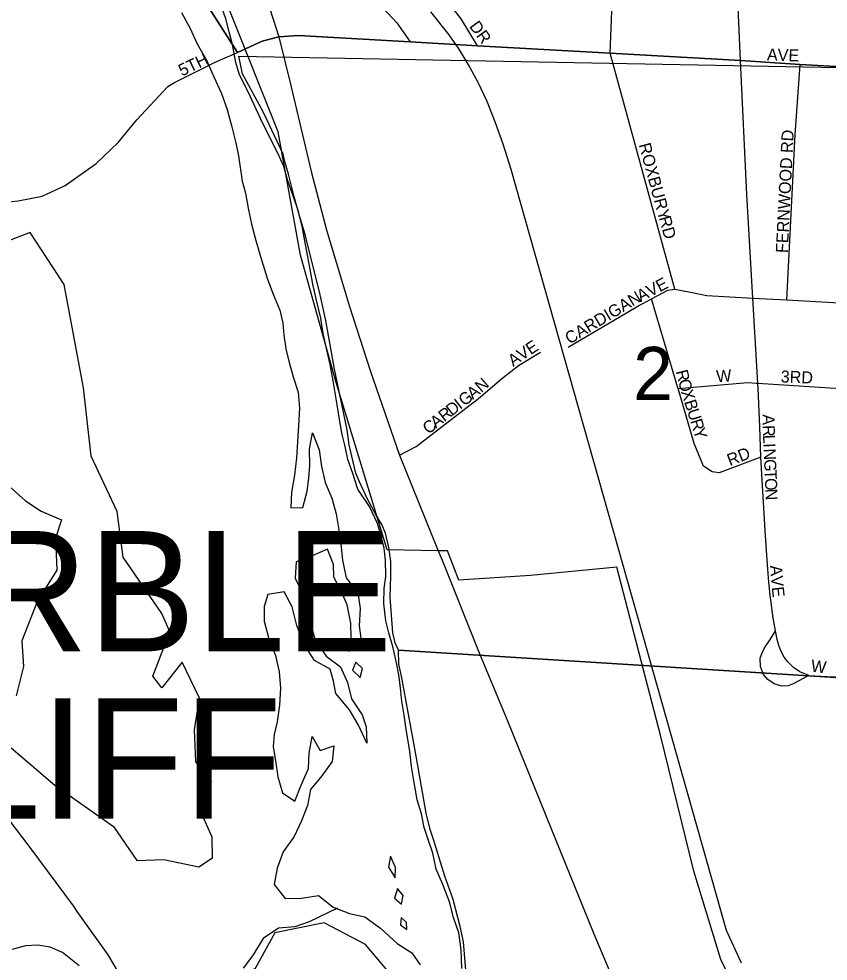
# Model space of a CAD drawing. Extents: x 0 to 34, y -6.2 to 22.
# Drawn here: x 2.952 to 3.589, y 19.243 to 19.984 of the extents above; entities that cross this region are included whole.
import ezdxf

# ---------------------------------------------------------------- set-up
doc = ezdxf.new("R2010")
doc.units = 0
for name, color, linetype in [('GM_X_City_Street', 7, 'Continuous'), ('GM_X_City_Street_Text', 7, 'Continuous'), ('GM_X_Corporation', 7, 'Continuous'), ('GM_X_Corporation_Text', 7, 'Continuous'), ('GM_X_Major_River', 7, 'Continuous'), ('GM_X_Minor_Lake', 7, 'Continuous'), ('GM_X_Minor_River', 7, 'Continuous'), ('GM_X_Rail_Line', 7, 'Continuous'), ('GM_X_Section', 7, 'Continuous'), ('GM_X_Section_Text', 7, 'Continuous'), ('GM_X_Township', 7, 'Continuous'), ('GM_X_US_Route', 7, 'Continuous')]:
    doc.layers.add(name, color=color, linetype=linetype)

msp = doc.modelspace()

# ---------------------------------------------------------------- linework, layer by layer
at = {"layer": 'GM_X_City_Street'}
for points in [[(3.41738, 19.9572), (3.41962, 20.01715), (3.42357, 20.08603), (3.42455, 20.12599), (3.42472, 20.15525), (3.42357, 20.18007), (3.42242, 20.19569), (3.41962, 20.22298), (3.41469, 20.25866), (3.41239, 20.26967)], [(2.99811, 19.2818), (2.99505, 19.2861), (2.961, 19.33221), (2.90547, 19.40505), (2.84471, 19.48522), (2.78518, 19.56223), (2.72964, 19.63671), (2.65618, 19.73548), (2.49662, 19.95416), (2.40321, 20.08067), (2.35697, 20.14541), (2.33035, 20.18173), (2.30418, 20.21918), (2.29474, 20.23173), (2.28343, 20.24524), (2.27548, 20.25226)], [(3.51991, 19.95122), (3.51711, 20.01123), (3.51301, 20.08143), (3.5112, 20.12073), (3.50906, 20.16561), (3.50643, 20.21526), (3.50615, 20.22036)], [(3.31285, 19.963), (3.29999, 19.98416), (3.2863, 20.00199), (3.26432, 20.02398), (3.24358, 20.04098), (3.21206, 20.0667), (3.15896, 20.11813), (3.10836, 20.17122)], [(3.01111, 19.86898), (3.01306, 19.87036), (3.03027, 19.88679), (3.04485, 19.90472), (3.06943, 19.93088), (3.07457, 19.93409), (3.10667, 19.94992), (3.12409, 19.95776), (3.14348, 19.96662), (3.15674, 19.97007)], [(3.15674, 19.97007), (3.17217, 19.9709), (3.25655, 19.96619)], [(3.25655, 19.96619), (3.26, 19.96599), (3.31285, 19.963), (3.41738, 19.9572), (3.51991, 19.95122), (3.5666, 19.9481), (3.65078, 19.9435), (3.6922, 19.94158), (3.6957, 19.94142)], [(3.46819, 19.77144), (3.41738, 19.9572)], [(3.53358, 19.6935), (3.53339, 19.69739), (3.52945, 19.7643), (3.52467, 19.84597), (3.51991, 19.95122)], [(3.55624, 19.76315), (3.56275, 19.89286), (3.5666, 19.9481)], [(2.72964, 19.63671), (2.76002, 19.66025), (2.79921, 19.68886), (2.82036, 19.70335), (2.8286, 19.71158), (2.83565, 19.71824), (2.84192, 19.72726), (2.84741, 19.73744), (2.85955, 19.7637), (2.86582, 19.78094), (2.87013, 19.79034), (2.88252, 19.81076), (2.89633, 19.82416), (2.91475, 19.83337), (2.9315, 19.83882), (2.95159, 19.84091), (2.97051, 19.84471), (2.98845, 19.85292), (3.01111, 19.86898)], [(3.3842, 19.72578), (3.43906, 19.75803), (3.44982, 19.76381), (3.46251, 19.77072), (3.46819, 19.77144), (3.47632, 19.76979), (3.47652, 19.76975)], [(3.47652, 19.76975), (3.4933, 19.76634), (3.52945, 19.7643), (3.55624, 19.76315), (3.59751, 19.76068), (3.63844, 19.75854)], [(3.47038, 19.69418), (3.47028, 19.69451), (3.44982, 19.76381)], [(3.2516, 19.64077), (3.26475, 19.64751), (3.30141, 19.67595), (3.31358, 19.68548), (3.33166, 19.70094), (3.34514, 19.71129), (3.3624, 19.72198)], [(3.53585, 19.63918), (3.50295, 19.62689), (3.49763, 19.62763), (3.49076, 19.63214), (3.48343, 19.64996), (3.47063, 19.69333), (3.47038, 19.69418)], [(3.47063, 19.69333), (3.5255, 19.69805), (3.53208, 19.6975)], [(3.53208, 19.6975), (3.53339, 19.69739), (3.63466, 19.69097)], [(3.57367, 19.46755), (3.56644, 19.47034), (3.56143, 19.47382), (3.55707, 19.47824), (3.5541, 19.48185), (3.5518, 19.48621), (3.55016, 19.49023), (3.54852, 19.49583), (3.5472, 19.50273), (3.54539, 19.51276), (3.54309, 19.53068), (3.5421, 19.54087), (3.54095, 19.55452), (3.53915, 19.58148), (3.53585, 19.63918), (3.53503, 19.66319), (3.53358, 19.6935)], [(3.57367, 19.46755), (3.56134, 19.46097), (3.55723, 19.45933), (3.55213, 19.45917), (3.54621, 19.46081), (3.54128, 19.46426), (3.53783, 19.46837), (3.53553, 19.47462), (3.53536, 19.48103), (3.53717, 19.48596), (3.53915, 19.49007), (3.54276, 19.49533), (3.5472, 19.50273)], [(3.57367, 19.46755), (3.58764, 19.46673), (3.62053, 19.46541)], [(3.21826, 18.83544), (3.18403, 18.87945), (3.14656, 18.9275), (3.13107, 18.95154), (3.11966, 18.97268), (3.11233, 18.98734), (3.10349, 19.00627), (3.09447, 19.03619), (3.09078, 19.05382), (3.08095, 19.09113), (3.06783, 19.14114), (3.05718, 19.1768), (3.04611, 19.20468), (3.03587, 19.22517), (3.02235, 19.24772), (2.99811, 19.2818)]]:
    msp.add_lwpolyline(points, dxfattribs=at)
at = {"layer": 'GM_X_Corporation'}
for points in [[(3.52818, 19.19521), (3.50428, 19.24388), (3.48313, 19.31343), (3.45707, 19.41938), (3.42241, 19.55281), (3.35451, 19.54623), (3.29812, 19.54245), (3.28941, 19.56547), (3.28201, 19.56559), (3.24174, 19.56624), (3.20171, 19.69807), (3.17374, 19.79814), (3.15602, 19.89513), (3.11815, 19.99031), (3.07685, 20.08662), (3.02508, 20.20382), (2.97862, 20.25643), (2.94372, 20.28635)], [(2.94372, 20.28635), (2.97862, 20.25643), (3.02508, 20.20382), (3.07685, 20.08662), (3.0863, 20.08412), (3.09795, 20.08105), (3.12677, 20.06473), (3.15659, 20.05511), (3.18832, 20.04308), (3.19745, 20.04019), (3.22726, 20.00509), (3.24938, 19.98105), (3.26, 19.96599), (3.31285, 19.963), (3.41738, 19.9572), (3.51991, 19.95122), (3.5666, 19.9481), (3.65077, 19.9435), (3.6922, 19.94158), (3.74012, 19.93873), (3.75089, 20.11953), (3.77081, 20.16721), (4.1276, 20.15181)], [(3.22726, 20.00509), (3.24938, 19.98105), (3.26, 19.96599), (3.31285, 19.963), (3.41738, 19.9572), (3.51991, 19.95122), (3.5666, 19.9481), (3.65077, 19.9435), (3.6922, 19.94158), (3.65848, 19.46257), (3.65812, 19.45713), (3.63269, 19.11233)], [(3.52818, 19.19521), (3.50428, 19.24388), (3.48313, 19.31343), (3.45707, 19.41938), (3.42241, 19.55281), (3.35451, 19.54623), (3.29812, 19.54245), (3.28941, 19.56547), (3.28201, 19.56559), (3.24174, 19.56624), (3.20171, 19.69807), (3.17374, 19.79814), (3.15602, 19.89513), (3.11815, 19.99031)]]:
    msp.add_lwpolyline(points, dxfattribs=at)
at = {"layer": 'GM_X_Major_River'}
for points in [[(3.0801, 19.98922), (3.08685, 19.97665), (3.09246, 19.96447), (3.09995, 19.95114), (3.10556, 19.93859), (3.11155, 19.92527), (3.11602, 19.91272), (3.11973, 19.89903), (3.12268, 19.88649), (3.12489, 19.87623), (3.12781, 19.85648), (3.1304, 19.84698), (3.13261, 19.8352), (3.13519, 19.82266), (3.13852, 19.80974), (3.14297, 19.79453), (3.14781, 19.77933), (3.15228, 19.76753), (3.15751, 19.75498), (3.15973, 19.74472), (3.16043, 19.73523), (3.16226, 19.72459), (3.16447, 19.71471), (3.16781, 19.70255), (3.17191, 19.69038), (3.17297, 19.67785), (3.17213, 19.66419), (3.1713, 19.65129), (3.17046, 19.63878), (3.16887, 19.62513), (3.16651, 19.61148), (3.16606, 19.59934), (3.17553, 19.59966), (3.17902, 19.61254)], [(3.20878, 19.64765), (3.20656, 19.65715), (3.20473, 19.66741), (3.20253, 19.68032), (3.20107, 19.68982), (3.19924, 19.69932), (3.19704, 19.71223), (3.19372, 19.72705), (3.1915, 19.73655), (3.18968, 19.74871), (3.18598, 19.76391), (3.1834, 19.77531), (3.18119, 19.78709), (3.17936, 19.79697), (3.17752, 19.80646), (3.17495, 19.8209), (3.17162, 19.8342), (3.16827, 19.84409), (3.16342, 19.8574), (3.16046, 19.86804), (3.15597, 19.87832), (3.14923, 19.89126), (3.14212, 19.90573), (3.13725, 19.91638), (3.13277, 19.92628), (3.12565, 19.93998), (3.12268, 19.94986), (3.12011, 19.96392), (3.11752, 19.9738), (3.11492, 19.98407), (3.11157, 19.99395)], [(3.17902, 19.61254), (3.18022, 19.62278), (3.18103, 19.63264), (3.18073, 19.64554), (3.18308, 19.65843), (3.18831, 19.64512), (3.19012, 19.63183), (3.19308, 19.61929), (3.19831, 19.60711), (3.20165, 19.59457), (3.20384, 19.58203), (3.20566, 19.56836), (3.20673, 19.5581), (3.20968, 19.54443), (3.2187, 19.53261), (3.22052, 19.52007), (3.21969, 19.50642), (3.22114, 19.49692), (3.21161, 19.48635), (3.21356, 19.49659), (3.21326, 19.50873), (3.21031, 19.52317), (3.2062, 19.53268), (3.19984, 19.54486), (3.19952, 19.55473), (3.19504, 19.5669), (3.18289, 19.56167), (3.17036, 19.55681), (3.16952, 19.54392), (3.17551, 19.53135), (3.17848, 19.52185), (3.18144, 19.50855), (3.18514, 19.49524), (3.19378, 19.48267), (3.2051, 19.47425), (3.21071, 19.46207), (3.21366, 19.44915), (3.2223, 19.43658), (3.22528, 19.42707), (3.22596, 19.41416), (3.21922, 19.42825), (3.2121, 19.44043), (3.20156, 19.4534), (3.19973, 19.4629), (3.19713, 19.4724), (3.18467, 19.47931), (3.17641, 19.49226), (3.17082, 19.50672), (3.16712, 19.52154), (3.16075, 19.53334), (3.14785, 19.53115), (3.14514, 19.52168), (3.14508, 19.51029), (3.14841, 19.49737), (3.15401, 19.48329), (3.15696, 19.47037), (3.15802, 19.45746), (3.15719, 19.44419), (3.15521, 19.43092), (3.15288, 19.42107), (3.15207, 19.41158), (3.1539, 19.40019), (3.15571, 19.38765), (3.15943, 19.37511), (3.16924, 19.3686), (3.17424, 19.38109), (3.18, 19.39433), (3.18045, 19.40647), (3.1828, 19.41936), (3.18918, 19.40832), (3.1998, 19.41205), (3.1986, 19.39991), (3.19057, 19.38858), (3.18142, 19.37763), (3.17907, 19.36512), (3.17445, 19.353), (3.1687, 19.3409), (3.15991, 19.32881), (3.15529, 19.31593), (3.15294, 19.30305), (3.16159, 19.29199), (3.17447, 19.29229), (3.18774, 19.29448), (3.19943, 19.2853), (3.21228, 19.28029), (3.22439, 19.27756), (3.23684, 19.26837), (3.24965, 19.25653), (3.26135, 19.24925), (3.26773, 19.23972)], [(3.30067, 19.23686), (3.30001, 19.25167), (3.29819, 19.26496), (3.2941, 19.27713), (3.29076, 19.28929), (3.28554, 19.30299), (3.2803, 19.31516), (3.27773, 19.3277), (3.274, 19.33835), (3.27103, 19.34785), (3.26882, 19.35849), (3.26547, 19.36952), (3.26291, 19.38472), (3.26108, 19.39573), (3.25964, 19.40788), (3.25671, 19.42498), (3.25526, 19.43637), (3.25343, 19.44739), (3.25236, 19.45764), (3.2509, 19.46789), (3.24906, 19.47739), (3.24648, 19.48917), (3.24314, 19.50096), (3.24092, 19.51046), (3.23911, 19.52413), (3.23956, 19.53589), (3.24075, 19.54537), (3.24045, 19.55828), (3.23937, 19.56777), (3.23716, 19.57727), (3.23418, 19.58715), (3.22782, 19.60047), (3.21881, 19.61419), (3.21471, 19.62636), (3.21099, 19.63739), (3.20878, 19.64765)], [(3.21724, 19.47797), (3.21455, 19.47154), (3.22058, 19.4658)], [(3.22058, 19.4658), (3.22252, 19.473), (3.21724, 19.47797)], [(3.24437, 19.32525), (3.24281, 19.31653), (3.24806, 19.30815)], [(3.24806, 19.30815), (3.24849, 19.3165), (3.24437, 19.32525)], [(3.24991, 19.29979), (3.24759, 19.29222), (3.25324, 19.28763)], [(3.25324, 19.28763), (3.25442, 19.29445), (3.24991, 19.29979)], [(3.2528, 19.277), (3.25239, 19.27131), (3.25729, 19.26749)], [(3.25729, 19.26749), (3.25695, 19.27318), (3.2528, 19.277)]]:
    msp.add_lwpolyline(points, dxfattribs=at)
at = {"layer": 'GM_X_Minor_Lake'}
for points in [[(2.96111, 19.81593), (2.944, 19.80954)], [(2.94598, 19.4105), (2.98034, 19.38112), (3.02645, 19.34865), (3.04489, 19.322), (3.06614, 19.32267), (3.0938, 19.31686), (3.10446, 19.32402), (3.10417, 19.34035), (3.09556, 19.35975), (3.10366, 19.38402), (3.09122, 19.39964), (3.09022, 19.4247), (3.09416, 19.44974), (3.08065, 19.47789), (3.06461, 19.45784), (3.05745, 19.46698), (3.07092, 19.50185), (3.06455, 19.51631), (3.03406, 19.56048), (3.02933, 19.59657), (3.00908, 19.63994), (3.00293, 19.69388), (2.98782, 19.77519), (2.96111, 19.81593)], [(2.94484, 19.61629), (2.95729, 19.60484), (2.96977, 19.59682), (2.98566, 19.58992), (2.98103, 19.57551), (2.98203, 19.55045), (2.96672, 19.52621), (2.95441, 19.49475), (2.95581, 19.47462), (2.95, 19.45149)], [(3.1922, 19.27278), (3.15346, 19.26497), (3.13813, 19.23694), (3.11834, 19.22601), (3.13984, 19.2039), (3.13061, 19.17964), (3.14035, 19.15833), (3.15175, 19.1617), (3.17627, 19.1354), (3.19929, 19.1129), (3.21993, 19.07181), (3.23539, 19.05618), (3.2479, 19.05309), (3.25642, 19.08532), (3.25826, 19.14341), (3.25399, 19.19582), (3.24697, 19.22926), (3.22473, 19.25593)], [(3.22473, 19.25593), (3.1922, 19.27278)]]:
    msp.add_lwpolyline(points, dxfattribs=at)
at = {"layer": 'GM_X_Minor_River'}
for points in [[(3.20289, 19.28395), (3.20269, 19.28439), (3.18056, 19.27369), (3.16913, 19.26967), (3.15624, 19.26871), (3.14438, 19.26052), (3.13585, 19.24697), (3.12852, 19.2372)], [(2.99969, 19.23898), (2.98656, 19.24941), (2.97677, 19.25372), (2.96694, 19.25537), (2.95745, 19.25474), (2.9468, 19.25185)]]:
    msp.add_lwpolyline(points, dxfattribs=at)
at = {"layer": 'GM_X_Rail_Line'}
msp.add_lwpolyline([(3.27602, 19.98967), (3.29033, 19.97162), (3.29815, 19.96039), (3.30688, 19.94587), (3.31326, 19.93428), (3.3203, 19.91925), (3.3269, 19.90267), (3.33277, 19.88587), (3.339, 19.86578), (3.37285, 19.74628), (3.5084, 19.267), (3.5202, 19.2413)], dxfattribs=at)
at = {"layer": 'GM_X_Section'}
for points in [[(3.68273, 19.46047), (3.25068, 19.48737), (3.24807, 19.49307), (3.24622, 19.50104), (3.24412, 19.52909), (3.24461, 19.54575), (3.24468, 19.55711), (3.24323, 19.56811), (3.24065, 19.57949), (3.23766, 19.58632), (3.23316, 19.59355), (3.22641, 19.60609), (3.22006, 19.61977), (3.21708, 19.62661), (3.21191, 19.64899), (3.21046, 19.66074), (3.20053, 19.70853), (3.19357, 19.74683), (3.18915, 19.76694), (3.17732, 19.81436), (3.17287, 19.82916), (3.16879, 19.84396), (3.16436, 19.86179), (3.16101, 19.87279), (3.15991, 19.87773), (3.14458, 19.9104), (3.1281, 19.9408), (3.12516, 19.95484), (3.70844, 19.94367)], [(3.30393, 19.23245), (3.30192, 19.25788), (3.29934, 19.27002), (3.29379, 19.29127), (3.28709, 19.30949), (3.27817, 19.33834), (3.27557, 19.34631), (3.27262, 19.3592), (3.26604, 19.39675), (3.26237, 19.41723), (3.25321, 19.46691), (3.25099, 19.47639), (3.25068, 19.48737), (3.68273, 19.46047), (3.63666, 18.56374)]]:
    msp.add_lwpolyline(points, dxfattribs=at)
at = {"layer": 'GM_X_Township'}
for points in [[(3.98086, 19.92295), (3.91113, 19.92982), (3.84238, 19.93372), (3.82109, 19.93456), (3.78172, 19.93611), (3.77505, 19.93689), (3.74012, 19.93873), (3.72287, 19.93964), (3.70934, 19.94079), (3.6922, 19.94158), (3.65077, 19.9435), (3.5666, 19.9481), (3.51991, 19.95122), (3.41738, 19.9572), (3.31285, 19.963), (3.26, 19.96599), (3.17216, 19.9709), (3.15674, 19.97007), (3.14349, 19.96662), (3.12409, 19.95776), (3.074, 20.0364), (3.04195, 20.08323), (2.97046, 20.15966), (2.92856, 20.19417)], [(2.92856, 20.19417), (2.97046, 20.15966), (3.04195, 20.08323), (3.074, 20.0364), (3.12409, 19.95776), (3.14349, 19.96662), (3.15674, 19.97007), (3.17216, 19.9709), (3.26, 19.96599), (3.31285, 19.963), (3.41738, 19.9572), (3.51991, 19.95122), (3.5666, 19.9481), (3.65077, 19.9435), (3.6922, 19.94158), (3.70934, 19.94079), (3.72287, 19.93964), (3.74012, 19.93873), (3.77505, 19.93689), (3.78172, 19.93611), (3.82109, 19.93456), (3.84238, 19.93372), (3.91113, 19.92982), (3.98086, 19.92295)]]:
    msp.add_lwpolyline(points, dxfattribs=at)
at = {"layer": 'GM_X_US_Route'}
for points in [[(3.11716, 20.06106), (3.12979, 20.03575), (3.14259, 20.00887), (3.14967, 19.99193), (3.15674, 19.97007), (3.16578, 19.93275), (3.18222, 19.86288), (3.19406, 19.81816), (3.21198, 19.75848), (3.22875, 19.70669), (3.2516, 19.64077), (3.28201, 19.56559), (3.28498, 19.55821)], [(3.28498, 19.55821), (3.31424, 19.48541), (3.33643, 19.43181), (3.37062, 19.34747), (3.4045, 19.26412), (3.41978, 19.22746), (3.42972, 19.20697), (3.44139, 19.18445), (3.45509, 19.15909)]]:
    msp.add_lwpolyline(points, dxfattribs=at)

# ---------------------------------------------------------------- texts
at = {"layer": 'GM_X_City_Street_Text'}
for s, height, rotation, p in [('DR', 0.00947, 306.24942, (3.30601, 19.97817)), ('AVE', 0.00947, 358.0261, (3.54047, 19.95139)), ('5TH', 0.00947, 25.56433, (3.08048, 19.93872)), ('FERNWOOD RD', 0.0094697, 87.16522, (3.55697, 19.7997)), ('ROXBURY', 0.00947, 285.25372, (3.43964, 19.88508)), ('RD', 0.00947, 285.52913, (3.45546, 19.82759)), ('AVE', 0.00947, 27.40828, (3.44125, 19.76119)), ('CARDIGAN', 0.00947, 31.09622, (3.38533, 19.7278)), ('E', 0.00947, 33.03074, (3.35469, 19.71944)), ('V', 0.00947, 33.21721, (3.34772, 19.71487)), ('A', 0.00947, 34.8237, (3.34094, 19.71016)), ('R', 0.00947, 284.10693, (3.46881, 19.70671)), ('W', 0.00947, 4.39613, (3.50111, 19.69805)), ('3RD', 0.00947, 357.79869, (3.55131, 19.69806)), ('N', 0.00947, 40.18962, (3.31586, 19.68957)), ('O', 0.00947, 285.04496, (3.47068, 19.69927)), ('A', 0.00947, 39.07236, (3.30923, 19.6842)), ('X', 0.00947, 286.9958, (3.47294, 19.69088)), ('I', 0.00947, 38.05901, (3.29925, 19.67637)), ('G', 0.00947, 38.05901, (3.30253, 19.67894)), ('B', 0.00947, 287.34847, (3.47539, 19.68285)), ('R', 0.00947, 38.04538, (3.28678, 19.66661)), ('D', 0.00947, 38.05028, (3.29269, 19.67124)), ('U', 0.00947, 287.33578, (3.47763, 19.6757)), ('A', 0.00947, 38.06614, (3.28022, 19.66148)), ('A', 0.00947, 270.26233, (3.53719, 19.67294)), ('C', 0.00947, 38.04538, (3.27431, 19.65685)), ('R', 0.00947, 287.32565, (3.48011, 19.66775)), ('Y', 0.00947, 287.33046, (3.48235, 19.66058)), ('R', 0.00947, 271.73934, (3.53723, 19.66434)), ('L', 0.00947, 272.40337, (3.53747, 19.65672)), ('I', 0.00947, 272.45661, (3.53775, 19.65005)), ('RD', 0.00947, 21.24874, (3.51143, 19.63211)), ('N', 0.00947, 272.44874, (3.53793, 19.64589)), ('G', 0.00947, 272.44874, (3.53829, 19.63756)), ('T', 0.00947, 272.44041, (3.53864, 19.62924)), ('O', 0.00947, 272.44874, (3.53893, 19.62258)), ('N', 0.00947, 272.44874, (3.53928, 19.61425)), ('A', 0.00947, 274.30987, (3.54302, 19.5539)), ('V', 0.00947, 274.30987, (3.54365, 19.54559)), ('E', 0.00947, 276.42138, (3.54431, 19.5369)), ('W', 0.00947, 353.13986, (3.57481, 19.47055))]:
    msp.add_text(s, height=height, rotation=rotation, dxfattribs=at).set_placement(p)
at = {"layer": 'GM_X_Corporation_Text'}
for s, p in [('MARBLE', (2.72521, 19.48638)), ('CLIFF', (2.80729, 19.35492))]:
    msp.add_text(s, height=0.094697, rotation=0.00001, dxfattribs=at).set_placement(p)
at = {"layer": 'GM_X_Section_Text'}
msp.add_text('2', height=0.04186, rotation=0.00001, dxfattribs=at).set_placement((3.43541, 19.68415))

doc.saveas('drawing.dxf')
